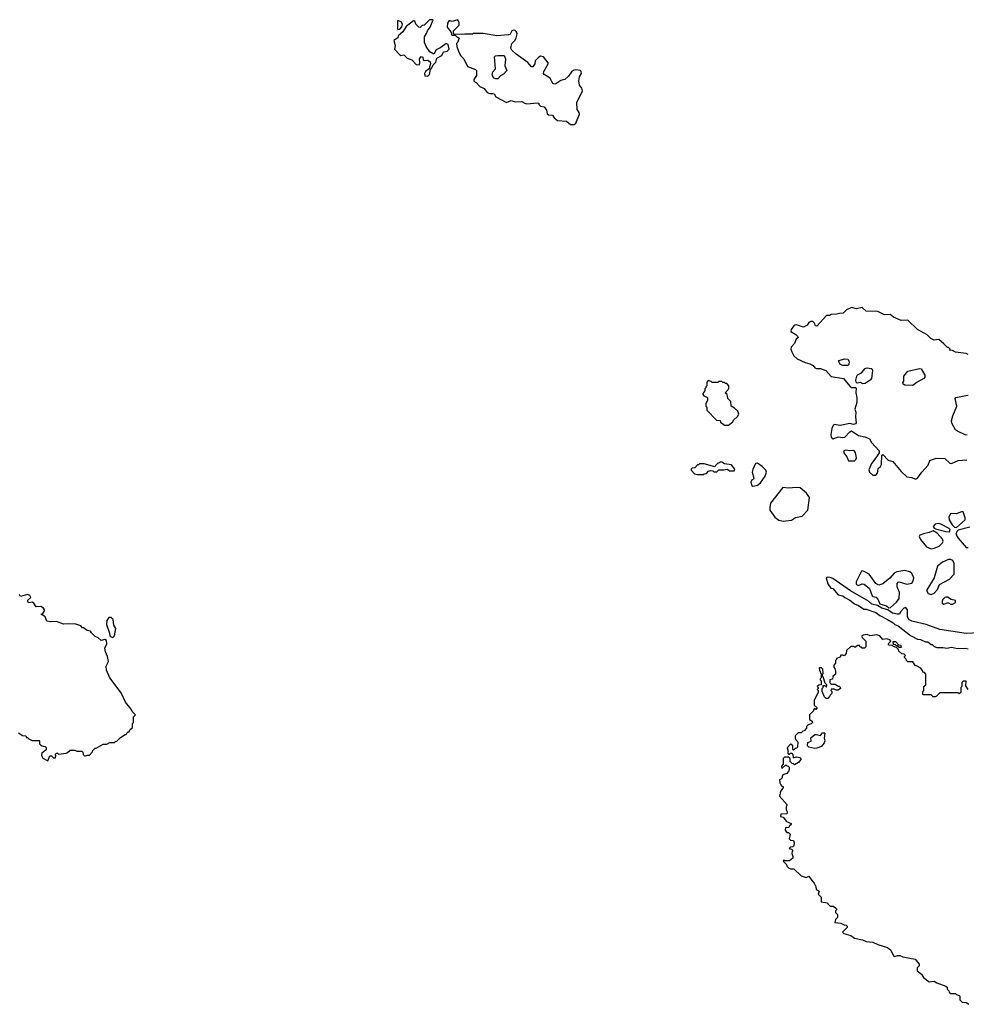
# Model space of a CAD drawing. Extents: x 1966327 to 2147849, y 395140 to 552178.
# Tile 272 of 316: x 2086296 to 2096057, y 419950 to 430100. Entities that reach past the tile are written whole.
import ezdxf

# ---------------------------------------------------------------- set-up
doc = ezdxf.new("R2010")
doc.units = 0

msp = doc.modelspace()

# ---------------------------------------------------------------- linework, layer by layer
at = {"layer": '0CON20XD'}
for points in [[(2090505, 429519), (2090520, 429535), (2090532, 429588), (2090546, 429604), (2090560, 429635), (2090587, 429663), (2090598, 429702), (2090650, 429730), (2090665, 429769), (2090705, 429776), (2090726, 429795), (2090714, 429844), (2090695, 429853), (2090638, 429812), (2090590, 429790), (2090565, 429743), (2090525, 429767), (2090488, 429825), (2090470, 429865), (2090470, 429925), (2090492, 429958), (2090500, 429985), (2090527, 430023), (2090558, 430098), (2090522, 430098), (2090468, 430042), (2090445, 430040), (2090425, 430020), (2090412, 430022), (2090380, 430055), (2090370, 430085), (2090355, 430088), (2090280, 430030), (2090248, 429975), (2090200, 429935), (2090196, 429914), (2090154, 429886), (2090166, 429834), (2090162, 429795), (2090215, 429738), (2090225, 429732), (2090257, 429737), (2090290, 429705), (2090338, 429685), (2090385, 429639), (2090415, 429633), (2090421, 429655), (2090418, 429695), (2090435, 429719), (2090452, 429715), (2090457, 429685), (2090465, 429679), (2090505, 429684), (2090530, 429665), (2090532, 429645), (2090520, 429615), (2090518, 429592), (2090482, 429565), (2090469, 429545), (2090475, 429520), (2090505, 429519)], [(2090195, 430000), (2090215, 430002), (2090238, 430025), (2090243, 430053), (2090229, 430079), (2090195, 430090), (2090190, 430085), (2090190, 430005), (2090195, 430000)], [(2092015, 429020), (2092030, 429035), (2092068, 429125), (2092066, 429145), (2092046, 429175), (2092042, 429248), (2092100, 429365), (2092094, 429394), (2092069, 429425), (2092061, 429471), (2092069, 429511), (2092088, 429545), (2092087, 429565), (2092076, 429576), (2092055, 429581), (2092025, 429583), (2092005, 429577), (2091987, 429563), (2091955, 429518), (2091918, 429482), (2091875, 429473), (2091825, 429439), (2091815, 429436), (2091795, 429443), (2091765, 429497), (2091704, 429534), (2091698, 429545), (2091701, 429565), (2091744, 429645), (2091744, 429655), (2091697, 429717), (2091665, 429723), (2091648, 429715), (2091612, 429675), (2091607, 429645), (2091587, 429613), (2091575, 429613), (2091537, 429657), (2091415, 429744), (2091370, 429785), (2091360, 429805), (2091370, 429855), (2091405, 429888), (2091417, 429913), (2091424, 429955), (2091419, 429975), (2091405, 429990), (2091387, 429993), (2091372, 429985), (2091355, 429952), (2091336, 429944), (2091215, 429933), (2091075, 429957), (2090975, 429958), (2090965, 429952), (2090885, 429952), (2090855, 429947), (2090775, 429950), (2090770, 429955), (2090770, 429985), (2090827, 430045), (2090826, 430066), (2090815, 430100), (2090755, 430083), (2090725, 430090), (2090708, 430065), (2090703, 430023), (2090740, 429975), (2090752, 429942), (2090785, 429940), (2090802, 429922), (2090815, 429920), (2090828, 429908), (2090810, 429865), (2090800, 429855), (2090803, 429825), (2090820, 429775), (2090842, 429732), (2090877, 429695), (2090915, 429619), (2090996, 429586), (2091008, 429575), (2091008, 429525), (2090980, 429485), (2090978, 429468), (2091003, 429453), (2091041, 429411), (2091085, 429392), (2091118, 429348), (2091145, 429338), (2091175, 429340), (2091190, 429335), (2091204, 429304), (2091315, 429248), (2091365, 429267), (2091405, 429254), (2091475, 429258), (2091505, 429238), (2091525, 429234), (2091635, 429242), (2091648, 429238), (2091650, 429225), (2091665, 429210), (2091705, 429200), (2091727, 429167), (2091735, 429130), (2091748, 429118), (2091790, 429115), (2091807, 429087), (2091842, 429062), (2091933, 429053), (2091975, 429020), (2092015, 429020)], [(2091205, 429491), (2091188, 429498), (2091174, 429515), (2091168, 429535), (2091175, 429562), (2091203, 429595), (2091193, 429717), (2091203, 429727), (2091225, 429732), (2091292, 429732), (2091306, 429695), (2091298, 429625), (2091318, 429575), (2091285, 429538), (2091255, 429520), (2091225, 429492), (2091205, 429491)], [(2096075, 426648), (2096055, 426658), (2095945, 426672), (2095915, 426690), (2095882, 426692), (2095890, 426705), (2095875, 426720), (2095865, 426720), (2095825, 426760), (2095775, 426802), (2095725, 426798), (2095692, 426812), (2095655, 426852), (2095555, 426907), (2095455, 427002), (2095385, 426998), (2095305, 427032), (2095272, 427062), (2095215, 427057), (2095145, 427093), (2095025, 427094), (2094985, 427133), (2094925, 427120), (2094875, 427132), (2094821, 427109), (2094787, 427073), (2094748, 427072), (2094723, 427063), (2094665, 427062), (2094645, 427052), (2094615, 427050), (2094515, 426942), (2094502, 426945), (2094491, 426971), (2094475, 426988), (2094455, 426988), (2094435, 426978), (2094415, 426952), (2094378, 426932), (2094305, 426953), (2094288, 426952), (2094277, 426943), (2094252, 426905), (2094248, 426885), (2094298, 426855), (2094320, 426835), (2094322, 426825), (2094304, 426806), (2094285, 426762), (2094250, 426725), (2094248, 426705), (2094257, 426675), (2094280, 426635), (2094313, 426603), (2094395, 426567), (2094444, 426554), (2094478, 426535), (2094495, 426512), (2094513, 426503), (2094555, 426503), (2094608, 426485), (2094662, 426422), (2094791, 426401), (2094855, 426323), (2094875, 426310), (2094915, 426310), (2094922, 426302), (2094919, 426255), (2094929, 426205), (2094928, 426155), (2094909, 426085), (2094918, 426055), (2094916, 426005), (2094923, 425945), (2094916, 425934), (2094895, 425927), (2094855, 425939), (2094755, 425916), (2094695, 425928), (2094683, 425917), (2094671, 425885), (2094660, 425825), (2094665, 425795), (2094685, 425780), (2094735, 425801), (2094785, 425792), (2094804, 425796), (2094855, 425850), (2094875, 425862), (2094945, 425812), (2095011, 425801), (2095040, 425790), (2095058, 425778), (2095081, 425741), (2095158, 425655), (2095158, 425635), (2095124, 425585), (2095081, 425525), (2095052, 425458), (2095059, 425435), (2095095, 425406), (2095125, 425406), (2095142, 425425), (2095148, 425475), (2095173, 425495), (2095183, 425515), (2095187, 425603), (2095195, 425617), (2095250, 425560), (2095298, 425545), (2095384, 425444), (2095445, 425389), (2095495, 425380), (2095535, 425363)], [(2094835, 426534), (2094785, 426536), (2094758, 426545), (2094743, 426575), (2094744, 426586), (2094805, 426604), (2094835, 426601), (2094849, 426575), (2094846, 426544), (2094835, 426534)], [(2094987, 426347), (2094965, 426360), (2094932, 426352), (2094920, 426365), (2094918, 426385), (2094928, 426425), (2094935, 426438), (2094975, 426459), (2095015, 426506), (2095035, 426510), (2095075, 426504), (2095087, 426497), (2095090, 426485), (2095078, 426402), (2095065, 426384), (2095015, 426351), (2094987, 426347)], [(2095505, 426328), (2095425, 426333), (2095405, 426342), (2095402, 426355), (2095412, 426375), (2095414, 426425), (2095455, 426476), (2095575, 426504), (2095591, 426501), (2095629, 426435), (2095631, 426415), (2095619, 426401), (2095552, 426365), (2095505, 426328)], [(2093605, 425920), (2093648, 425955), (2093655, 425970), (2093699, 426011), (2093712, 426035), (2093702, 426065), (2093666, 426096), (2093632, 426115), (2093630, 426165), (2093598, 426195), (2093590, 426235), (2093570, 426255), (2093607, 426293), (2093610, 426325), (2093588, 426348), (2093575, 426350), (2093565, 426360), (2093545, 426360), (2093535, 426370), (2093505, 426370), (2093495, 426360), (2093435, 426360), (2093425, 426370), (2093395, 426380), (2093380, 426365), (2093380, 426325), (2093370, 426315), (2093370, 426305), (2093360, 426295), (2093360, 426275), (2093340, 426245), (2093340, 426235), (2093352, 426222), (2093390, 426205), (2093390, 426175), (2093370, 426145), (2093370, 426115), (2093380, 426105), (2093380, 426075), (2093482, 425972), (2093518, 425968), (2093522, 425952), (2093565, 425920), (2093605, 425920)], [(2096065, 425817), (2096045, 425820), (2095965, 425857), (2095945, 425873), (2095912, 425935), (2095906, 425965), (2095919, 426015), (2095960, 426115), (2095942, 426195), (2095950, 426205), (2095965, 426210), (2096054, 426226), (2096075, 426230)], [(2094844, 425554), (2094905, 425554), (2094917, 425565), (2094926, 425585), (2094916, 425635), (2094905, 425653), (2094895, 425659), (2094855, 425654), (2094815, 425664), (2094796, 425655), (2094796, 425635), (2094826, 425595), (2094844, 425554)], [(2093345, 425412), (2093355, 425420), (2093378, 425422), (2093400, 425445), (2093418, 425452), (2093445, 425450), (2093455, 425440), (2093485, 425440), (2093505, 425460), (2093555, 425458), (2093595, 425468), (2093615, 425450), (2093665, 425450), (2093670, 425465), (2093635, 425510), (2093563, 425523), (2093535, 425540), (2093515, 425540), (2093505, 425530), (2093495, 425530), (2093470, 425505), (2093465, 425490), (2093355, 425522), (2093305, 425520), (2093295, 425510), (2093285, 425510), (2093258, 425482), (2093232, 425478), (2093220, 425465), (2093220, 425455), (2093255, 425420), (2093285, 425412), (2093345, 425412)], [(2093855, 425292), (2093875, 425294), (2093905, 425300), (2093935, 425327), (2093984, 425395), (2093997, 425435), (2093991, 425455), (2093951, 425495), (2093905, 425528), (2093885, 425524), (2093856, 425464), (2093850, 425435), (2093866, 425374), (2093863, 425365), (2093841, 425349), (2093835, 425335), (2093842, 425302), (2093855, 425292)], [(2095535, 425363), (2095555, 425373), (2095600, 425435), (2095665, 425508), (2095682, 425555), (2095745, 425579), (2095835, 425577), (2095889, 425529), (2095905, 425526), (2095975, 425556), (2096064, 425564)], [(2094171, 424931), (2094195, 424934), (2094255, 424942), (2094295, 424969), (2094365, 424982), (2094422, 425045), (2094441, 425175), (2094409, 425219), (2094345, 425274), (2094305, 425278), (2094225, 425269), (2094164, 425276), (2094038, 425115), (2094030, 425070), (2094032, 425045), (2094082, 424972), (2094125, 424942), (2094171, 424931)], [(2095955, 424864), (2096047, 424945), (2096047, 424965), (2096025, 425027), (2096015, 425029), (2095955, 425007), (2095905, 425011), (2095894, 425005), (2095876, 424975), (2095880, 424945), (2095913, 424893), (2095935, 424869), (2095955, 424864)], [(2095885, 424820), (2095890, 424845), (2095880, 424855), (2095795, 424901), (2095766, 424906), (2095735, 424899), (2095716, 424875), (2095725, 424857), (2095741, 424851), (2095845, 424824), (2095885, 424820)], [(2095695, 424646), (2095725, 424652), (2095777, 424673), (2095812, 424708), (2095819, 424725), (2095811, 424745), (2095757, 424807), (2095715, 424831), (2095675, 424812), (2095615, 424801), (2095579, 424785), (2095572, 424772), (2095585, 424742), (2095646, 424666), (2095695, 424646)], [(2096095, 424870), (2095972, 424838), (2095960, 424825), (2095950, 424795), (2095972, 424755), (2096055, 424658), (2096075, 424660)], [(2095695, 424174), (2095725, 424188), (2095759, 424225), (2095781, 424279), (2095885, 424331), (2095931, 424385), (2095933, 424495), (2095920, 424525), (2095895, 424536), (2095872, 424535), (2095811, 424509), (2095760, 424465), (2095725, 424345), (2095646, 424215), (2095664, 424184), (2095695, 424174)], [(2095258, 424038), (2095275, 424040), (2095339, 424095), (2095364, 424135), (2095369, 424195), (2095344, 424255), (2095345, 424288), (2095355, 424302), (2095365, 424304), (2095445, 424281), (2095495, 424292), (2095510, 424315), (2095517, 424345), (2095495, 424391), (2095475, 424408), (2095425, 424421), (2095341, 424409), (2095315, 424396), (2095268, 424342), (2095196, 424285), (2095155, 424270), (2095125, 424288), (2095057, 424385), (2095003, 424413), (2094985, 424419), (2094975, 424416), (2094922, 424305), (2094920, 424285), (2094926, 424276), (2094945, 424266), (2094985, 424286), (2095005, 424281), (2095058, 424235), (2095085, 424160), (2095093, 424153), (2095126, 424146), (2095148, 424118), (2095165, 424080), (2095235, 424056), (2095258, 424038)], [(2096185, 423778), (2096055, 423774), (2095784, 423814), (2095644, 423864), (2095495, 423899), (2095468, 423915), (2095452, 423945), (2095451, 424015), (2095435, 424041), (2095414, 424035), (2095377, 423995), (2095368, 423972), (2095348, 423972), (2095295, 423983), (2095247, 424017), (2095185, 424033), (2095142, 424062), (2095084, 424074), (2095050, 424105), (2094864, 424214), (2094680, 424340), (2094655, 424351), (2094627, 424353), (2094613, 424347), (2094630, 424285), (2094661, 424241), (2094680, 424235), (2094735, 424170), (2094785, 424162), (2094805, 424142), (2094855, 424117), (2094905, 424077), (2094945, 424062), (2095000, 424025), (2095025, 424023), (2095125, 423988), (2095165, 423957), (2095245, 423918), (2095303, 423883), (2095320, 423865), (2095355, 423850), (2095482, 423752), (2095553, 423713), (2095585, 423710), (2095635, 423688), (2095660, 423685), (2095695, 423660), (2095705, 423660), (2095725, 423640), (2095755, 423628), (2095815, 423627), (2095855, 423622), (2095905, 423632), (2095965, 423618), (2096045, 423620), (2096077, 423613)], [(2086585, 422460), (2086605, 422510), (2086625, 422510), (2086645, 422490), (2086665, 422490), (2086670, 422515), (2086660, 422525), (2086675, 422540), (2086685, 422540), (2086695, 422530), (2086775, 422540), (2086790, 422545), (2086815, 422570), (2086865, 422570), (2086885, 422560), (2086935, 422560), (2086948, 422548), (2086950, 422525), (2086963, 422513), (2086975, 422510), (2086995, 422520), (2087015, 422520), (2087048, 422552), (2087050, 422565), (2087075, 422590), (2087085, 422590), (2087155, 422630), (2087195, 422630), (2087225, 422650), (2087275, 422650), (2087285, 422660), (2087298, 422662), (2087335, 422700), (2087385, 422730), (2087395, 422730), (2087400, 422745), (2087415, 422760), (2087425, 422760), (2087432, 422778), (2087458, 422802), (2087460, 422845), (2087470, 422855), (2087470, 422915), (2087490, 422935), (2087455, 422970), (2087444, 422994), (2087388, 423065), (2087341, 423161), (2087226, 423315), (2087191, 423395), (2087187, 423435), (2087210, 423485), (2087202, 423535), (2087180, 423585), (2087173, 423623), (2087193, 423667), (2087191, 423701), (2087175, 423710), (2087135, 423702), (2087105, 423728), (2087073, 423743), (2087035, 423780), (2087026, 423796), (2086993, 423803), (2086955, 423830), (2086945, 423830), (2086925, 423850), (2086875, 423868), (2086798, 423872), (2086748, 423868), (2086676, 423896), (2086614, 423894), (2086575, 423900), (2086560, 423945), (2086535, 423962), (2086520, 423965), (2086520, 423975), (2086535, 423980), (2086549, 424001), (2086552, 424015), (2086541, 424035), (2086515, 424051), (2086465, 424048), (2086440, 424085), (2086425, 424097), (2086385, 424088), (2086378, 424105), (2086380, 424115), (2086409, 424145), (2086401, 424165), (2086375, 424174), (2086305, 424153), (2086294, 424174)], [(2095824, 424074), (2095865, 424090), (2095875, 424090), (2095896, 424076), (2095915, 424074), (2095947, 424093), (2095945, 424114), (2095902, 424122), (2095865, 424146), (2095845, 424148), (2095835, 424142), (2095815, 424122), (2095807, 424105), (2095810, 424085), (2095824, 424074)], [(2087255, 423730), (2087272, 423748), (2087288, 423825), (2087268, 423858), (2087258, 423918), (2087235, 423936), (2087214, 423936), (2087193, 423907), (2087192, 423865), (2087223, 423775), (2087225, 423750), (2087230, 423740), (2087255, 423730)], [(2096078, 423195), (2096053, 423233), (2096055, 423280), (2096025, 423280), (2096012, 423268), (2096010, 423225), (2096000, 423215), (2096000, 423165), (2095985, 423150), (2095975, 423160), (2095955, 423162), (2095785, 423160), (2095750, 423125), (2095735, 423120), (2095715, 423120), (2095695, 423140), (2095615, 423140), (2095610, 423145), (2095610, 423175), (2095620, 423185), (2095620, 423225), (2095640, 423245), (2095640, 423355), (2095625, 423370), (2095610, 423375), (2095610, 423385), (2095590, 423415), (2095545, 423440), (2095535, 423440), (2095505, 423480), (2095455, 423480), (2095440, 423495), (2095438, 423508), (2095420, 423525), (2095420, 423535), (2095430, 423545), (2095418, 423558), (2095392, 423562), (2095362, 423592), (2095358, 423608), (2095338, 423628), (2095305, 423640), (2095295, 423650), (2095262, 423652), (2095250, 423665), (2095280, 423695), (2095268, 423708), (2095235, 423717), (2095195, 423710), (2095165, 423747), (2095135, 423758), (2095065, 423750), (2095035, 423762), (2094993, 423757), (2094980, 423745), (2094982, 423732), (2095000, 423715), (2095020, 423695), (2095020, 423635), (2095008, 423622), (2094985, 423620), (2094975, 423630), (2094962, 423632), (2094955, 423650), (2094935, 423650), (2094915, 423630), (2094905, 423630), (2094895, 423640), (2094865, 423640), (2094822, 423598), (2094820, 423565), (2094798, 423542), (2094785, 423550), (2094765, 423550), (2094755, 423530), (2094720, 423515), (2094720, 423505), (2094710, 423495), (2094710, 423465), (2094690, 423445), (2094690, 423425), (2094702, 423412), (2094710, 423385), (2094710, 423355), (2094682, 423328), (2094678, 423302), (2094650, 423295), (2094650, 423265), (2094665, 423250), (2094705, 423250), (2094735, 423230), (2094745, 423230), (2094758, 423218), (2094760, 423205), (2094735, 423190), (2094715, 423190), (2094695, 423200), (2094662, 423198), (2094660, 423185), (2094670, 423175), (2094670, 423155), (2094652, 423138), (2094647, 423123), (2094628, 423102), (2094612, 423102), (2094595, 423120), (2094570, 423175), (2094570, 423205), (2094580, 423215), (2094582, 423238), (2094598, 423238), (2094615, 423220), (2094620, 423245), (2094602, 423262), (2094580, 423325), (2094570, 423335), (2094580, 423365), (2094578, 423405), (2094565, 423418), (2094545, 423420), (2094540, 423415), (2094543, 423393), (2094560, 423355), (2094560, 423315), (2094550, 423305), (2094550, 423295), (2094560, 423285), (2094560, 423245), (2094535, 423240), (2094520, 423225), (2094530, 423215), (2094530, 423205), (2094520, 423195), (2094530, 423185), (2094530, 423165), (2094490, 423085), (2094490, 423035), (2094520, 423005), (2094505, 422990), (2094492, 422998), (2094480, 422985), (2094480, 422975), (2094440, 422935), (2094440, 422885), (2094468, 422868), (2094470, 422855), (2094457, 422843), (2094425, 422830), (2094410, 422815), (2094410, 422795), (2094385, 422770), (2094373, 422767), (2094355, 422750), (2094325, 422750), (2094293, 422717), (2094292, 422695), (2094300, 422675), (2094320, 422655), (2094315, 422600), (2094305, 422590), (2094292, 422588), (2094275, 422570), (2094270, 422575), (2094270, 422615), (2094258, 422628), (2094245, 422630), (2094210, 422595), (2094220, 422555), (2094213, 422543), (2094225, 422530), (2094235, 422530), (2094245, 422540), (2094258, 422538), (2094270, 422525), (2094272, 422492), (2094305, 422502), (2094340, 422495), (2094350, 422485), (2094350, 422475), (2094326, 422444), (2094285, 422420), (2094275, 422430), (2094262, 422432), (2094242, 422452), (2094240, 422485), (2094228, 422498), (2094183, 422497), (2094170, 422485), (2094170, 422425), (2094150, 422405), (2094155, 422380), (2094195, 422420), (2094205, 422410), (2094218, 422408), (2094230, 422395), (2094230, 422385), (2094227, 422353), (2094218, 422342), (2094205, 422330), (2094175, 422320), (2094160, 422305), (2094160, 422285), (2094145, 422270), (2094130, 422265), (2094133, 422233), (2094143, 422213), (2094155, 422200), (2094170, 422195), (2094170, 422185), (2094140, 422145), (2094132, 422095), (2094210, 422005), (2094200, 421985), (2094200, 421955), (2094210, 421935), (2094208, 421912), (2094145, 421910), (2094140, 421885), (2094168, 421878), (2094203, 421833), (2094250, 421815), (2094250, 421805), (2094230, 421785), (2094228, 421772), (2094192, 421768), (2094190, 421745), (2094205, 421720), (2094225, 421720), (2094240, 421705), (2094230, 421655), (2094243, 421643), (2094275, 421640), (2094282, 421615), (2094277, 421583), (2094268, 421572), (2094245, 421570), (2094230, 421555), (2094255, 421550), (2094270, 421535), (2094260, 421525), (2094258, 421505), (2094270, 421475), (2094268, 421455), (2094235, 421430), (2094185, 421430), (2094175, 421440), (2094170, 421425), (2094202, 421392), (2094208, 421375), (2094225, 421358), (2094245, 421347), (2094277, 421347), (2094356, 421276), (2094405, 421258), (2094435, 421270), (2094463, 421225), (2094489, 421199), (2094507, 421165), (2094510, 421135), (2094540, 421115), (2094530, 421085), (2094560, 421055), (2094560, 421005), (2094627, 420997), (2094630, 420985), (2094652, 420962), (2094685, 420960), (2094710, 420945), (2094720, 420935), (2094720, 420925), (2094710, 420915), (2094710, 420895), (2094730, 420875), (2094730, 420845), (2094710, 420825), (2094703, 420793), (2094765, 420788), (2094798, 420768), (2094817, 420767), (2094830, 420755), (2094828, 420742), (2094780, 420695), (2094795, 420680), (2094865, 420658), (2094905, 420632), (2094986, 420616), (2095025, 420598), (2095095, 420592), (2095145, 420568), (2095244, 420534), (2095279, 420509), (2095305, 420450), (2095315, 420442), (2095347, 420453), (2095373, 420453), (2095401, 420441), (2095530, 420415), (2095570, 420365), (2095570, 420345), (2095550, 420325), (2095552, 420295), (2095595, 420260), (2095615, 420228), (2095675, 420182), (2095725, 420188), (2095755, 420170), (2095847, 420137), (2095860, 420125), (2095860, 420105), (2095878, 420088), (2095880, 420075), (2095892, 420062), (2095945, 420060), (2095955, 420050), (2095985, 420040), (2095990, 420035), (2095990, 419995), (2096013, 419973), (2096057, 419967), (2096085, 419950)], [(2095385, 423630), (2095390, 423635), (2095385, 423650), (2095362, 423652), (2095330, 423685), (2095300, 423685), (2095302, 423662), (2095325, 423660), (2095335, 423650), (2095345, 423650), (2095365, 423630), (2095385, 423630)], [(2086285, 422748), (2086325, 422722), (2086358, 422718), (2086365, 422700), (2086375, 422700), (2086390, 422685), (2086425, 422670), (2086495, 422670), (2086500, 422665), (2086500, 422635), (2086512, 422622), (2086523, 422613), (2086558, 422608), (2086568, 422598), (2086567, 422573), (2086525, 422540), (2086520, 422515), (2086535, 422488), (2086585, 422460)], [(2094495, 422588), (2094432, 422602), (2094420, 422615), (2094422, 422648), (2094458, 422662), (2094453, 422697), (2094495, 422730), (2094512, 422732), (2094555, 422720), (2094575, 422748), (2094595, 422750), (2094600, 422745), (2094590, 422695), (2094598, 422665), (2094590, 422645), (2094564, 422606), (2094515, 422592), (2094495, 422588)]]:
    msp.add_lwpolyline(points, dxfattribs=at)

doc.saveas('drawing.dxf')
